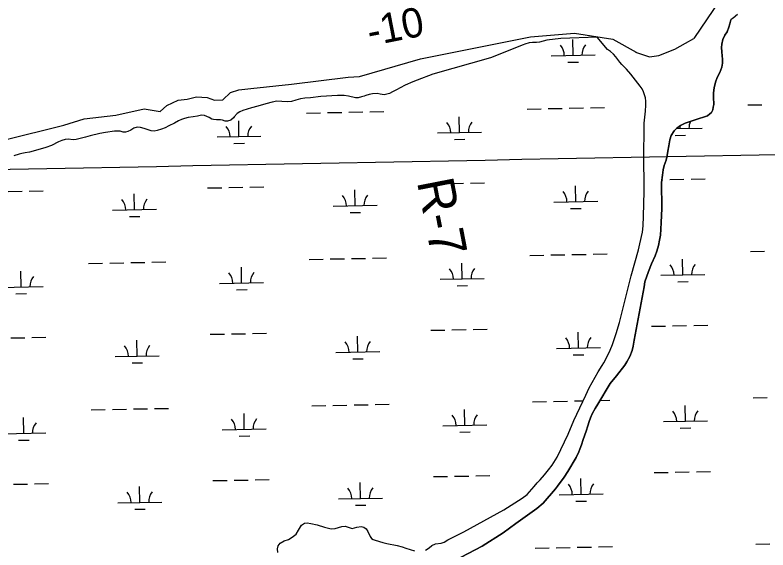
# Model space of a CAD drawing. Extents: x 3957609 to 3995875, y 234277 to 260273.
# Drawn here: x 3979998 to 3981710, y 248269 to 249484 of the extents above; entities that cross this region are included whole.
import ezdxf

# ---------------------------------------------------------------- set-up
doc = ezdxf.new("R2010")
doc.units = 0
for name, color, linetype in [('V-GRID-MAJR', 7, 'Continuous'), ('V-RIVR-EDGE', 7, 'Continuous'), ('V-RIVR-RANG', 7, 'Continuous'), ('V-RIVR-RANG-IDEN', 7, 'Continuous'), ('V-TOPO-SHOR', 7, 'Continuous'), ('V-WETL-SWMP', 7, 'Continuous')]:
    doc.layers.add(name, color=color, linetype=linetype)

msp = doc.modelspace()

# ---------------------------------------------------------------- linework, layer by layer
at = {"layer": 'V-GRID-MAJR'}
msp.add_spline([(3961703.892, 248787.859), (3967022.571, 248887.277), (3972341.236, 248987.469), (3977659.886, 249088.434), (3982978.522, 249190.173), (3988297.143, 249292.685), (3993615.748, 249395.971), (3993615.749, 249395.971)], degree=3, dxfattribs=at)
at = {"layer": 'V-RIVR-EDGE'}
for points in [[(3981542.236, 249430.999), (3981601.889, 249519.058)], [(3979971.387, 249199.964), (3980108.683, 249234.051), (3980155.079, 249248.254), (3980227.041, 249256.776), (3980291.428, 249270.979), (3980327.409, 249265.298), (3980342.558, 249278.554), (3980369.071, 249290.863), (3980388.955, 249292.757), (3980410.733, 249298.438), (3980434.404, 249296.544), (3980451.448, 249290.863), (3980470.385, 249291.81), (3980487.429, 249307.907), (3980506.366, 249314.535), (3980533.825, 249317.375), (3980626.618, 249326.844), (3980755.392, 249342.941), (3980780.957, 249344.834), (3980920.146, 249384.603), (3981170.119, 249434.787), (3981270.486, 249443.308), (3981357.598, 249429.105), (3981410.622, 249399.753)], [(3981409.397, 249399.676), (3981441.172, 249388.914), (3981462.185, 249391.989), (3981498.573, 249406.339), (3981523.173, 249420.689), (3981542.136, 249430.939)]]:
    msp.add_lwpolyline(points, dxfattribs=at)
at = {"layer": 'V-TOPO-SHOR'}
msp.add_line((3981345.222, 249406.108), (3981321.832, 249433.834), dxfattribs=at)
for points in [[(3981303.769, 248560.34), (3981306.671, 248569.14), (3981310.849, 248578.043), (3981317.267, 248589.802), (3981323.255, 248600.184), (3981351.37, 248646.577), (3981365.67, 248664.038), (3981384.775, 248688.594), (3981389.371, 248696.007), (3981396.111, 248708.404), (3981401.477, 248721.974), (3981403.959, 248731.837), (3981406.245, 248745.526), (3981428.822, 248866.374), (3981430.671, 248877.622), (3981438.417, 248901.799), (3981445.599, 248918.865), (3981453.531, 248936.989), (3981457.715, 248947.803), (3981461.483, 248960.529), (3981463.867, 248972.305), (3981465.931, 248983.979), (3981467.05, 248997.776), (3981467.855, 249012.534), (3981469.046, 249044.489), (3981468.543, 249103.633), (3981470.628, 249120.189), (3981471.953, 249132.393), (3981474.115, 249142.367), (3981478.625, 249154.348), (3981481.429, 249165.059), (3981482.743, 249175.035), (3981484.705, 249187.343), (3981487.517, 249200.286), (3981490.534, 249210.68), (3981497.053, 249220.953), (3981503.129, 249227.193), (3981511.755, 249233.104), (3981522.077, 249238.478), (3981544.62, 249246.454), (3981572.581, 249255.578), (3981578.225, 249259.379), (3981581.637, 249262.869), (3981584.847, 249268.909), (3981586.147, 249274.85), (3981586.915, 249281.004), (3981586.239, 249297.677), (3981586.596, 249307.339), (3981587.812, 249318.8), (3981591.156, 249331.848), (3981595.127, 249342.557), (3981600.696, 249353.895), (3981605.308, 249365.449), (3981606.727, 249374.999), (3981607.084, 249384.025), (3981606.582, 249391.246), (3981605.134, 249400.808), (3981604.747, 249410.153), (3981605.204, 249417.905), (3981607.796, 249428.935), (3981612.507, 249438.153), (3981617.422, 249446.098), (3981621.715, 249456.805), (3981623.867, 249464.335), (3981625.925, 249473.75)], [(3980967.11, 248283.831), (3980974.022, 248286.457), (3980982.327, 248291.839), (3981018.607, 248310.06), (3981109.596, 248360.125), (3981151.643, 248386.075), (3981162.827, 248394.843), (3981178.618, 248413.041), (3981185.02, 248420.766), (3981192.269, 248428.063), (3981202.296, 248439.172), (3981211.476, 248450.919), (3981219.268, 248461.401), (3981230.598, 248479.405), (3981256.081, 248531.543), (3981268.844, 248562.92), (3981296.048, 248620.358), (3981303.548, 248637.105), (3981317.132, 248661.152), (3981324.402, 248673.44), (3981333.272, 248687.738), (3981336.909, 248694.095), (3981346.109, 248711.152), (3981351.678, 248722.49), (3981357.039, 248735.743), (3981365.211, 248760.554), (3981372.534, 248785.796), (3981399.296, 248891.231), (3981415.569, 248950.308), (3981418.811, 248963.99), (3981424.76, 248990.725), (3981426.411, 249005.159), (3981427.562, 249026.815), (3981428.639, 249083.086), (3981428.045, 249171.856), (3981428.877, 249219.21), (3981429.059, 249238.322), (3981431.826, 249266.13), (3981432.627, 249279.612), (3981432.662, 249288.318), (3981431.736, 249296.071), (3981429.854, 249302.877), (3981427.437, 249309.469), (3981424.068, 249316.279), (3981420.058, 249322.454), (3981414.459, 249329.378), (3981404.004, 249343.116), (3981398.507, 249349.723), (3981388.257, 249361.233), (3981383.393, 249366.242), (3981378.212, 249371.997), (3981373.563, 249377.43), (3981364.16, 249389.362), (3981359.3, 249395.115), (3981351.999, 249401.621), (3981345.222, 249406.108)], [(3980996.89, 248243.789), (3981060.1, 248277.509), (3981107.896, 248307.576), (3981136.863, 248328.375), (3981184.888, 248362.476), (3981198.745, 248375.268), (3981227.118, 248407.219), (3981231.925, 248413.676), (3981246.556, 248434.322), (3981254.781, 248446.713), (3981273.811, 248478.383), (3981280.235, 248491.736), (3981282.81, 248497.884), (3981286.138, 248507.215), (3981289.797, 248519.408), (3981296.672, 248538.92), (3981300.332, 248551.009), (3981303.769, 248560.34)], [(3980595.39, 248262.835), (3980594.362, 248271.119), (3980595.984, 248278.228), (3980600.469, 248284.261), (3980610.048, 248289.533), (3980619.933, 248292.676), (3980628.342, 248297.313), (3980637.077, 248304.499), (3980642.318, 248313.715), (3980649.584, 248325.154), (3980656.398, 248329.372), (3980662.454, 248330.091), (3980670.199, 248328.891), (3980684.73, 248325.33), (3980701.913, 248320.376), (3980716.552, 248316.706), (3980725.579, 248317.623), (3980740.675, 248322.129), (3980748.746, 248322.626), (3980764.336, 248317.572), (3980775.071, 248320.29), (3980784.951, 248321.735), (3980791.21, 248320.224), (3980796.504, 248316.593), (3980800.409, 248310.842), (3980805.14, 248299.248), (3980808.626, 248294.669), (3980812.546, 248292.211), (3980817.103, 248290.493), (3980834.496, 248285.539), (3980843.194, 248283.38), (3980866.748, 248278.613), (3980878.52, 248275.485), (3980886.898, 248273.007), (3980906.41, 248266.452)], [(3980931.264, 248268.369), (3980939.993, 248273.642), (3980945.746, 248278.609), (3980954.044, 248282.397), (3980967.11, 248283.831)]]:
    msp.add_lwpolyline(points, dxfattribs=at)
at = {"layer": 'V-WETL-SWMP'}
for p, q in [((3981267.162, 249392.711), (3981266.507, 249428.705)), ((3981217.17, 249391.802), (3981317.154, 249393.62)), ((3981255.444, 249377.064), (3981279.44, 249377.5)), ((3981210.51, 249271.59), (3981242.505, 249272.171)), ((3981258.503, 249272.462), (3981290.497, 249273.044)), ((3981306.495, 249273.335), (3981338.489, 249273.917)), ((3981664.343, 249279.842), (3981696.338, 249280.423)), ((3980660.693, 249261.592), (3980692.688, 249262.174)), ((3980708.685, 249262.465), (3980740.68, 249263.047)), ((3980756.677, 249263.338), (3980788.672, 249263.919)), ((3980804.67, 249264.21), (3980836.664, 249264.792)), ((3981162.518, 249270.717), (3981194.513, 249271.299)), ((3980507.049, 249208.048), (3980506.395, 249244.042)), ((3981008.874, 249217.173), (3981008.22, 249253.167)), ((3981502.106, 249226.141), (3981560.691, 249227.207)), ((3981510.699, 249226.298), (3981510.59, 249232.306)), ((3980457.058, 249207.139), (3980557.041, 249208.957)), ((3980958.883, 249216.264), (3981058.866, 249218.082)), ((3981498.982, 249210.651), (3981522.978, 249211.087)), ((3980495.332, 249192.402), (3980519.328, 249192.838)), ((3980997.157, 249201.526), (3981021.153, 249201.963)), ((3980937.577, 249100.425), (3980969.572, 249101.007)), ((3980985.569, 249101.298), (3981017.564, 249101.88)), ((3981033.561, 249102.171), (3981065.556, 249102.752)), ((3981469.357, 249110.095), (3981471.397, 249110.132)), ((3981487.394, 249110.423), (3981519.389, 249111.005)), ((3981535.386, 249111.295), (3981567.381, 249111.877)), ((3979981.919, 249083.049), (3980013.914, 249083.63)), ((3980029.911, 249083.921), (3980061.906, 249084.503)), ((3980435.752, 249091.301), (3980467.747, 249091.882)), ((3980483.744, 249092.173), (3980515.739, 249092.755)), ((3980531.736, 249093.046), (3980563.731, 249093.628)), ((3980771.385, 249050.966), (3980770.73, 249086.96)), ((3981273.21, 249060.091), (3981272.555, 249096.085)), ((3980269.56, 249041.841), (3980268.905, 249077.835)), ((3980721.393, 249050.057), (3980821.377, 249051.875)), ((3981223.218, 249059.182), (3981323.202, 249061)), ((3980219.568, 249040.932), (3980319.552, 249042.75)), ((3980759.667, 249035.319), (3980783.663, 249035.756)), ((3981261.492, 249044.444), (3981285.488, 249044.88)), ((3980257.842, 249026.194), (3980281.838, 249026.631)), ((3981670.391, 248947.222), (3981702.386, 248947.803)), ((3980666.741, 248928.972), (3980698.736, 248929.554)), ((3980714.733, 248929.845), (3980746.728, 248930.427)), ((3980762.726, 248930.718), (3980794.72, 248931.299)), ((3980810.718, 248931.59), (3980842.712, 248932.172)), ((3981168.566, 248938.097), (3981200.561, 248938.679)), ((3981216.559, 248938.97), (3981248.553, 248939.551)), ((3981264.551, 248939.842), (3981296.545, 248940.424)), ((3981312.543, 248940.715), (3981344.537, 248941.297)), ((3981516.748, 248893.678), (3981516.093, 248929.672)), ((3980164.916, 248919.848), (3980196.911, 248920.429)), ((3980212.908, 248920.72), (3980244.903, 248921.302)), ((3980260.9, 248921.593), (3980292.895, 248922.175)), ((3980308.893, 248922.465), (3980340.887, 248923.047)), ((3981014.922, 248884.553), (3981014.268, 248920.547)), ((3980011.272, 248866.303), (3980010.618, 248902.297)), ((3980513.097, 248875.428), (3980512.443, 248911.422)), ((3981466.756, 248892.769), (3981566.739, 248894.587)), ((3980964.931, 248883.644), (3981064.914, 248885.462)), ((3981505.03, 248878.031), (3981529.026, 248878.467)), ((3979961.281, 248865.394), (3980061.264, 248867.212)), ((3980463.106, 248874.519), (3980563.089, 248876.337)), ((3981003.205, 248868.906), (3981027.201, 248869.343)), ((3979999.555, 248850.657), (3980023.551, 248851.093)), ((3980501.38, 248859.782), (3980525.376, 248860.218)), ((3981445.45, 248776.93), (3981477.445, 248777.512)), ((3981493.442, 248777.803), (3981525.437, 248778.385)), ((3981541.434, 248778.675), (3981573.429, 248779.257)), ((3980441.8, 248758.681), (3980473.795, 248759.262)), ((3980489.792, 248759.553), (3980521.787, 248760.135)), ((3980537.784, 248760.426), (3980569.779, 248761.008)), ((3980943.625, 248767.805), (3980975.62, 248768.387)), ((3980991.617, 248768.678), (3981023.612, 248769.26)), ((3981039.609, 248769.551), (3981071.604, 248770.132)), ((3981279.258, 248727.471), (3981278.603, 248763.465)), ((3979987.967, 248750.429), (3980019.962, 248751.01)), ((3980035.959, 248751.301), (3980067.954, 248751.883)), ((3980275.608, 248709.221), (3980274.953, 248745.215)), ((3980777.433, 248718.346), (3980776.778, 248754.34)), ((3981229.266, 248726.562), (3981329.25, 248728.38)), ((3980225.616, 248708.312), (3980325.6, 248710.13)), ((3980727.441, 248717.437), (3980827.425, 248719.255)), ((3981267.54, 248711.824), (3981291.536, 248712.26)), ((3980263.89, 248693.574), (3980287.886, 248694.011)), ((3980765.715, 248702.699), (3980789.711, 248703.136)), ((3981174.615, 248605.477), (3981206.609, 248606.059)), ((3981222.607, 248606.35), (3981254.601, 248606.931)), ((3981270.599, 248607.222), (3981289.993, 248607.575)), ((3981328.155, 248608.269), (3981350.585, 248608.677)), ((3981676.44, 248614.602), (3981708.434, 248615.183)), ((3980170.964, 248587.227), (3980202.959, 248587.809)), ((3980218.956, 248588.1), (3980250.951, 248588.682)), ((3980266.949, 248588.973), (3980298.943, 248589.555)), ((3980314.941, 248589.845), (3980346.935, 248590.427)), ((3980672.789, 248596.352), (3980704.784, 248596.934)), ((3980720.782, 248597.225), (3980752.776, 248597.807)), ((3980768.774, 248598.098), (3980800.768, 248598.679)), ((3980816.766, 248598.97), (3980848.76, 248599.552)), ((3981020.971, 248551.933), (3981020.316, 248587.927)), ((3981522.796, 248561.058), (3981522.141, 248597.052)), ((3980017.32, 248533.683), (3980016.666, 248569.677)), ((3980519.145, 248542.808), (3980518.491, 248578.802)), ((3980970.979, 248551.024), (3981070.962, 248552.842)), ((3981472.804, 248560.149), (3981572.787, 248561.967)), ((3980469.154, 248541.899), (3980569.137, 248543.717)), ((3981009.253, 248536.286), (3981033.249, 248536.723)), ((3981511.078, 248545.411), (3981535.074, 248545.847)), ((3979967.329, 248532.774), (3980067.312, 248534.592)), ((3980005.603, 248518.037), (3980029.599, 248518.473)), ((3980507.428, 248527.162), (3980531.424, 248527.598)), ((3980949.673, 248435.185), (3980981.668, 248435.767)), ((3980997.665, 248436.058), (3981029.66, 248436.64)), ((3981045.657, 248436.931), (3981077.652, 248437.512)), ((3981451.498, 248444.31), (3981483.493, 248444.892)), ((3981499.49, 248445.183), (3981531.485, 248445.764)), ((3981547.482, 248446.055), (3981579.477, 248446.637)), ((3979994.015, 248417.809), (3980026.01, 248418.39)), ((3980042.007, 248418.681), (3980074.002, 248419.263)), ((3980447.848, 248426.061), (3980479.843, 248426.642)), ((3980495.84, 248426.933), (3980527.835, 248427.515)), ((3980543.832, 248427.806), (3980575.827, 248428.388)), ((3980783.481, 248385.726), (3980782.826, 248421.72)), ((3981285.306, 248394.851), (3981284.652, 248430.845)), ((3980281.656, 248376.601), (3980281.001, 248412.595)), ((3980733.489, 248384.817), (3980833.473, 248386.635)), ((3981235.314, 248393.942), (3981335.298, 248395.76)), ((3980231.664, 248375.692), (3980331.648, 248377.51)), ((3980771.763, 248370.079), (3980795.76, 248370.516)), ((3981273.589, 248379.204), (3981297.585, 248379.64)), ((3980269.938, 248360.954), (3980293.934, 248361.391)), ((3981682.488, 248281.982), (3981714.482, 248282.563)), ((3981180.663, 248272.857), (3981212.657, 248273.439)), ((3981228.655, 248273.73), (3981260.649, 248274.311)), ((3981276.647, 248274.602), (3981308.641, 248275.184)), ((3981324.639, 248275.475), (3981356.633, 248276.057))]:
    msp.add_line(p, q, dxfattribs=at)
for points in [[(3981640.829, 249485.733), (3981630.959, 249477.542), (3981629.548, 249476.143), (3981625.925, 249473.749), (3981623.868, 249464.335), (3981621.714, 249456.805), (3981617.423, 249446.098), (3981612.506, 249438.154), (3981607.797, 249428.936), (3981605.203, 249417.904), (3981604.747, 249410.154), (3981605.134, 249400.809), (3981606.581, 249391.247), (3981607.083, 249384.024), (3981606.728, 249375), (3981605.308, 249365.45), (3981600.696, 249353.895), (3981595.128, 249342.556), (3981591.156, 249331.848), (3981587.811, 249318.801), (3981586.596, 249307.339), (3981586.239, 249297.678), (3981586.914, 249281.004), (3981586.146, 249274.849), (3981584.847, 249268.908), (3981581.637, 249262.869), (3981578.225, 249259.379), (3981572.582, 249255.579), (3981544.619, 249246.455), (3981522.077, 249238.477), (3981511.755, 249233.104), (3981503.13, 249227.193), (3981497.053, 249220.953), (3981490.534, 249210.68), (3981487.518, 249200.287), (3981484.705, 249187.344), (3981482.744, 249175.035), (3981481.429, 249165.059), (3981478.625, 249154.347), (3981474.116, 249142.367), (3981471.952, 249132.394), (3981470.628, 249120.189), (3981468.543, 249103.633), (3981469.046, 249044.488), (3981467.854, 249012.533), (3981467.05, 248997.777), (3981465.932, 248983.978), (3981463.868, 248972.306), (3981461.484, 248960.53), (3981457.715, 248947.803), (3981453.53, 248936.99), (3981445.599, 248918.865), (3981438.416, 248901.799), (3981430.672, 248877.622), (3981428.821, 248866.374), (3981406.244, 248745.526), (3981403.958, 248731.838), (3981401.476, 248721.973), (3981396.111, 248708.404), (3981389.372, 248696.008), (3981384.776, 248688.594), (3981365.669, 248664.038), (3981351.37, 248646.576), (3981323.255, 248600.183), (3981317.267, 248589.802)], [(3981018.608, 248310.06), (3981109.596, 248360.126), (3981151.644, 248386.075), (3981162.828, 248394.842), (3981178.617, 248413.041), (3981185.019, 248420.766), (3981192.269, 248428.063), (3981202.296, 248439.171), (3981211.475, 248450.92), (3981219.269, 248461.4), (3981230.597, 248479.405), (3981256.081, 248531.542), (3981268.844, 248562.92), (3981296.048, 248620.359), (3981303.548, 248637.105), (3981317.131, 248661.153), (3981324.402, 248673.44), (3981333.273, 248687.738), (3981336.909, 248694.095), (3981346.11, 248711.152), (3981351.677, 248722.491), (3981357.04, 248735.742), (3981365.211, 248760.555), (3981372.534, 248785.796), (3981399.296, 248891.231), (3981415.57, 248950.307), (3981418.811, 248963.991), (3981424.76, 248990.725), (3981426.412, 249005.159), (3981427.562, 249026.815), (3981428.64, 249083.086), (3981428.046, 249171.856), (3981428.876, 249219.209), (3981429.06, 249238.321), (3981431.827, 249266.129), (3981432.626, 249279.611), (3981432.661, 249288.317), (3981431.737, 249296.072), (3981429.853, 249302.876), (3981427.438, 249309.469), (3981424.068, 249316.278), (3981420.058, 249322.453), (3981414.459, 249329.377), (3981404.003, 249343.117), (3981398.508, 249349.723), (3981388.256, 249361.232), (3981383.392, 249366.242), (3981378.212, 249371.997), (3981373.563, 249377.431), (3981364.161, 249389.362), (3981359.3, 249395.115), (3981352, 249401.622), (3981345.223, 249406.109), (3981321.833, 249433.834), (3981239.315, 249430.958), (3981207.18, 249427.074), (3981199.141, 249424.898), (3981190.702, 249422.925), (3981183.872, 249421.949), (3981174.637, 249421.585), (3981167.005, 249420.813), (3981157.36, 249418.444), (3981153.738, 249416.451), (3981079.142, 249387.245), (3980947.702, 249349.839), (3980912.718, 249336.532), (3980902.263, 249332.359), (3980884.967, 249324.6), (3980874.104, 249319.023), (3980865.252, 249314.241), (3980856, 249309.863), (3980849.16, 249306.277), (3980843.53, 249304.092), (3980837.703, 249302.911), (3980827.874, 249304.758), (3980821.454, 249305.587), (3980810.813, 249305.229), (3980802.978, 249303.855), (3980795.943, 249301.676), (3980791.721, 249300.087), (3980785.49, 249298.105), (3980778.054, 249296.128), (3980772.234, 249296.352), (3980756.389, 249299.829), (3980746.558, 249301.275), (3980730.9, 249301.338), (3980693.552, 249298.881), (3980669.65, 249295.766), (3980657.001, 249295.215), (3980647.16, 249294.051), (3980636.105, 249290.683), (3980626.86, 249288.111), (3980616.417, 249287.15), (3980604.376, 249288.002), (3980593.135, 249288.249), (3980582.688, 249286.083), (3980568.22, 249282.729), (3980549.729, 249277.183), (3980535.662, 249273.427), (3980515.763, 249267.284), (3980508.725, 249264.503)], [(3980508.725, 249264.503), (3980503.289, 249260.51), (3980496.03, 249252.71), (3980494.616, 249250.508), (3980488.172, 249245.516), (3980481.135, 249242.934), (3980475.916, 249242.956), (3980469.902, 249244.988), (3980464.688, 249246.213), (3980456.055, 249246.048), (3980449.032, 249246.879), (3980445.222, 249247.899), (3980439.415, 249251.536), (3980428.795, 249256.196), (3980421.77, 249256.425), (3980412.527, 249254.456), (3980402.484, 249253.091), (3980391.435, 249251.129), (3980382.796, 249249.357), (3980375.962, 249247.177), (3980369.123, 249243.792), (3980360.067, 249238.409), (3980347.797, 249232.236), (3980339.148, 249228.256), (3980330.502, 249224.678), (3980321.255, 249221.704), (3980314.425, 249220.527), (3980307.602, 249221.157), (3980291.164, 249226.644), (3980283.344, 249228.885), (3980275.115, 249229.32), (3980268.08, 249227.14), (3980261.236, 249222.551), (3980254.398, 249219.567), (3980248.771, 249217.984), (3980243.352, 249218.207), (3980236.935, 249220.04), (3980230.313, 249220.669), (3980224.088, 249220.092), (3980203.199, 249217.367), (3980190.743, 249214.808), (3980168.64, 249209.678), (3980157.989, 249206.911), (3980136.89, 249201.778), (3980129.86, 249201.003), (3980118.823, 249201.851), (3980111.593, 249201.078), (3980104.358, 249199.1), (3980096.517, 249196.121), (3980080.625, 249187.955), (3980067.96, 249183.59), (3980039.018, 249175.076), (3980030.377, 249172.903), (3980020.532, 249170.935), (3980013.301, 249169.76), (3980006.67, 249168.181), (3979994.81, 249164.415)], [(3981317.267, 248589.802), (3981310.848, 248578.042), (3981306.671, 248569.14), (3981303.768, 248560.339), (3981300.332, 248551.009), (3981296.673, 248538.919), (3981289.798, 248519.409), (3981286.138, 248507.214), (3981282.809, 248497.883), (3981280.235, 248491.735), (3981273.81, 248478.383), (3981254.781, 248446.712), (3981246.555, 248434.322), (3981231.924, 248413.676), (3981227.119, 248407.219), (3981198.745, 248375.268), (3981184.889, 248362.476), (3981136.863, 248328.375), (3981107.897, 248307.576), (3981060.099, 248277.509), (3980996.89, 248243.788)], [(3980595.391, 248262.834), (3980594.363, 248271.12), (3980595.985, 248278.227), (3980600.469, 248284.262), (3980610.047, 248289.532), (3980619.934, 248292.677), (3980628.342, 248297.314), (3980637.078, 248304.499), (3980642.318, 248313.716), (3980649.585, 248325.154), (3980656.398, 248329.373), (3980662.453, 248330.092), (3980670.199, 248328.892), (3980684.731, 248325.329), (3980701.913, 248320.375), (3980716.551, 248316.705), (3980725.58, 248317.624), (3980740.676, 248322.128), (3980748.747, 248322.626), (3980764.335, 248317.572), (3980775.071, 248320.289), (3980784.951, 248321.736), (3980791.21, 248320.224), (3980796.504, 248316.592), (3980800.41, 248310.842), (3980805.14, 248299.249), (3980808.626, 248294.669), (3980812.545, 248292.211), (3980817.103, 248290.494), (3980834.497, 248285.539), (3980843.195, 248283.38), (3980866.748, 248278.612), (3980878.521, 248275.485), (3980886.899, 248273.008), (3980906.41, 248266.452)], [(3980931.264, 248268.368), (3980939.992, 248273.642), (3980945.746, 248278.609), (3980954.044, 248282.397), (3980967.11, 248283.831), (3980974.022, 248286.457), (3980982.326, 248291.838), (3981018.608, 248310.06)]]:
    msp.add_lwpolyline(points, dxfattribs=at)
for centre, start, end in [((3981211.919, 249392.181), 0.269879, 41.813537), ((3981322.387, 249394.19), 140.269876, 181.813534), ((3980953.632, 249216.643), 0.269879, 41.813537), ((3981064.1, 249218.652), 140.269876, 181.813534), ((3981565.925, 249227.777), 154.962316, 181.813534), ((3980451.807, 249207.519), 0.269879, 41.813537), ((3980562.275, 249209.527), 140.269876, 181.813534), ((3981217.967, 249059.561), 0.269879, 41.813537), ((3981328.435, 249061.57), 140.269876, 181.813534), ((3980324.785, 249043.32), 140.269876, 181.813534), ((3980716.142, 249050.436), 0.269879, 41.813537), ((3980826.61, 249052.445), 140.269876, 181.813534), ((3980214.317, 249041.312), 0.269879, 41.813537), ((3981461.505, 248893.148), 0.269879, 41.813537), ((3981571.973, 248895.157), 140.269876, 181.813534), ((3980457.855, 248874.899), 0.269879, 41.813537), ((3980568.323, 248876.907), 140.269876, 181.813534), ((3980959.68, 248884.023), 0.269879, 41.813537), ((3981070.148, 248886.032), 140.269876, 181.813534), ((3980066.498, 248867.782), 140.269876, 181.813534), ((3980722.19, 248717.816), 0.269879, 41.813537), ((3980832.658, 248719.825), 140.269876, 181.813534), ((3981224.016, 248726.941), 0.269879, 41.813537), ((3981334.483, 248728.95), 140.269876, 181.813534), ((3980220.365, 248708.691), 0.269879, 41.813537), ((3980330.833, 248710.7), 140.269876, 181.813534), ((3980965.728, 248551.403), 0.269879, 41.813537), ((3981076.196, 248553.412), 140.269876, 181.813534), ((3981467.553, 248560.528), 0.269879, 41.813537), ((3981578.021, 248562.537), 140.269876, 181.813534), ((3980072.546, 248535.162), 140.269876, 181.813534), ((3980463.903, 248542.279), 0.269879, 41.813537), ((3980574.371, 248544.287), 140.269876, 181.813534), ((3981230.064, 248394.321), 0.269879, 41.813537), ((3981340.531, 248396.33), 140.269876, 181.813534), ((3980226.413, 248376.071), 0.269879, 41.813537), ((3980336.881, 248378.08), 140.269876, 181.813534), ((3980728.239, 248385.196), 0.269879, 41.813537), ((3980838.706, 248387.205), 140.269876, 181.813534)]:
    msp.add_arc(centre, 35.246, start, end, dxfattribs=at)

# ---------------------------------------------------------------- texts
at = {"layer": 'V-RIVR-RANG'}
msp.add_text('-10', height=67, rotation=11.07225, dxfattribs=at).set_placement((3980805.084, 249413.44))
at = {"layer": 'V-RIVR-RANG-IDEN'}
msp.add_text('R-7 ', height=83, rotation=281.012724, dxfattribs=at).set_placement((3980911.675, 249105.699))

doc.saveas('drawing.dxf')
